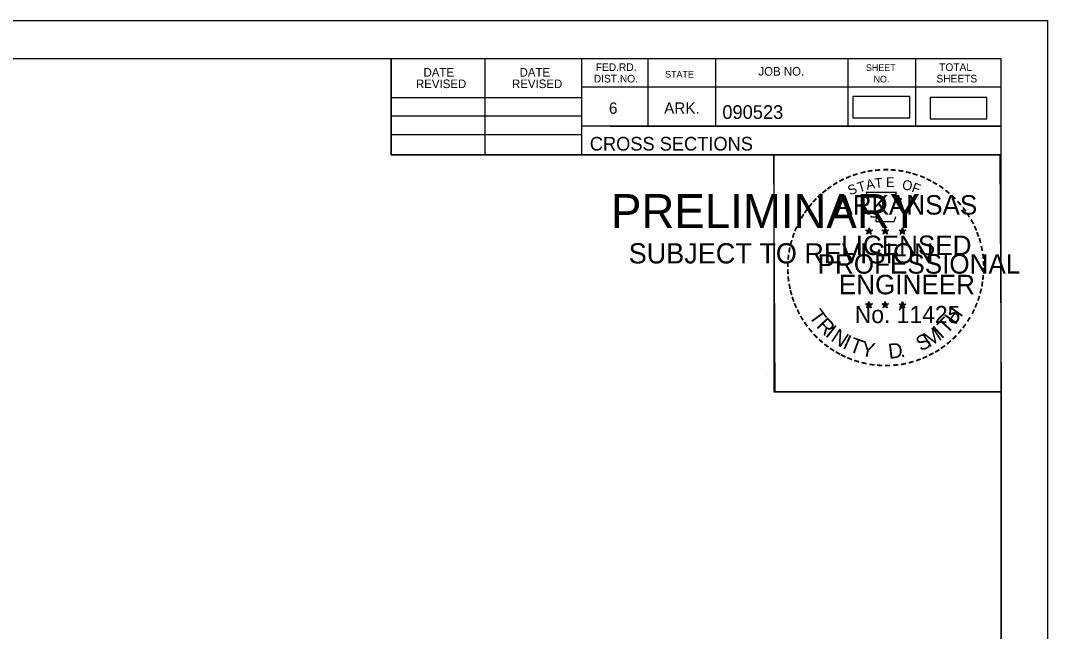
# Model space of a CAD drawing. Extents: x 1406028 to 1412453, y 321733 to 325986.
# Drawn here: x 1406647.4 to 1406752.8, y 322083.3 to 322146 of the extents above; entities that cross this region are included whole.
import ezdxf

# ---------------------------------------------------------------- set-up
doc = ezdxf.new("R2010")
doc.units = 0
for name, color, linetype in [('R_Border', 7, 'Continuous'), ('R_Border PE', 7, 'Continuous'), ('R_Border Prem', 7, 'Continuous'), ('R_Fin Surface', 7, 'Continuous'), ('R_No Plot', 7, 'Continuous')]:
    doc.layers.add(name, color=color, linetype=linetype)

msp = doc.modelspace()

# ---------------------------------------------------------------- linework, layer by layer
at = {"layer": 'R_Border'}
for p, q in [((1406431.88, 322142.11), (1406748.06, 322142.11)), ((1406685.42, 322132.23), (1406685.42, 322142.11)), ((1406695.1, 322132.23), (1406695.1, 322142.11)), ((1406704.96, 322142.11), (1406704.96, 322132.23)), ((1406711.8, 322142.11), (1406711.8, 322135.17)), ((1406718.74, 322142.11), (1406718.74, 322135.17)), ((1406732.32, 322142.11), (1406732.32, 322135.17)), ((1406739.26, 322142.11), (1406739.26, 322135.17)), ((1406748.06, 321936.65), (1406748.06, 322142.11)), ((1406748.06, 322139.17), (1406704.96, 322139.17)), ((1406748.06, 322139.19), (1406748.06, 322139.19)), ((1406685.42, 322138.09), (1406704.96, 322138.09)), ((1406685.42, 322136.23), (1406704.96, 322136.23)), ((1406685.42, 322134.29), (1406704.96, 322134.29)), ((1406748.06, 322135.17), (1406704.96, 322135.17)), ((1406707.92, 322135.17), (1406748.06, 322135.17)), ((1406748.06, 322132.23), (1406685.42, 322132.23))]:
    msp.add_line(p, q, dxfattribs=at)
at = {"layer": 'R_Border PE'}
for p, q in [((1406734.15, 322124.49), (1406734.5, 322124.38)), ((1406734.15, 322124.49), (1406734.4, 322124.44)), ((1406734.15, 322124.49), (1406734.38, 322124.36)), ((1406734.28, 322124.08), (1406734.5, 322124.38)), ((1406734.28, 322124.08), (1406734.41, 322124.32)), ((1406734.28, 322124.08), (1406734.49, 322124.3)), ((1406734.5, 322124.74), (1406734.46, 322124.49)), ((1406734.71, 322124.08), (1406734.49, 322124.29)), ((1406734.5, 322124.38), (1406734.5, 322124.74)), ((1406734.5, 322124.74), (1406734.55, 322124.49)), ((1406734.84, 322124.49), (1406734.5, 322124.38)), ((1406734.71, 322124.08), (1406734.5, 322124.38)), ((1406734.84, 322124.49), (1406734.56, 322124.44)), ((1406734.71, 322124.08), (1406734.57, 322124.37)), ((1406734.84, 322124.49), (1406734.64, 322124.38)), ((1406735.82, 322124.49), (1406736.17, 322124.38)), ((1406735.82, 322124.49), (1406736.07, 322124.44)), ((1406735.82, 322124.49), (1406736.05, 322124.36)), ((1406735.95, 322124.08), (1406736.17, 322124.38)), ((1406735.95, 322124.08), (1406736.08, 322124.32)), ((1406735.95, 322124.08), (1406736.16, 322124.3)), ((1406736.17, 322124.74), (1406736.13, 322124.49)), ((1406736.38, 322124.08), (1406736.16, 322124.29)), ((1406736.17, 322124.38), (1406736.17, 322124.74)), ((1406736.17, 322124.74), (1406736.22, 322124.49)), ((1406736.51, 322124.49), (1406736.17, 322124.38)), ((1406736.38, 322124.08), (1406736.17, 322124.38)), ((1406736.51, 322124.49), (1406736.23, 322124.44)), ((1406736.38, 322124.08), (1406736.24, 322124.37)), ((1406736.51, 322124.49), (1406736.31, 322124.38)), ((1406737.58, 322124.47), (1406737.93, 322124.36)), ((1406737.58, 322124.47), (1406737.83, 322124.43)), ((1406737.58, 322124.47), (1406737.82, 322124.35)), ((1406737.71, 322124.07), (1406737.93, 322124.36)), ((1406737.71, 322124.07), (1406737.84, 322124.31)), ((1406737.71, 322124.07), (1406737.93, 322124.28)), ((1406737.93, 322124.73), (1406737.89, 322124.48)), ((1406737.93, 322124.36), (1406737.93, 322124.73)), ((1406737.93, 322124.73), (1406737.98, 322124.48)), ((1406738.28, 322124.47), (1406737.93, 322124.36)), ((1406738.14, 322124.07), (1406737.93, 322124.36)), ((1406738.14, 322124.07), (1406737.93, 322124.28)), ((1406738.28, 322124.47), (1406737.99, 322124.43)), ((1406738.14, 322124.07), (1406738.01, 322124.36)), ((1406738.28, 322124.47), (1406738.07, 322124.37)), ((1406734.14, 322116.91), (1406734.49, 322116.8)), ((1406734.14, 322116.91), (1406734.4, 322116.87)), ((1406734.14, 322116.91), (1406734.38, 322116.79)), ((1406734.28, 322116.51), (1406734.49, 322116.8)), ((1406734.28, 322116.51), (1406734.4, 322116.75)), ((1406734.28, 322116.51), (1406734.49, 322116.72)), ((1406734.49, 322117.17), (1406734.45, 322116.92)), ((1406734.49, 322116.8), (1406734.49, 322117.17)), ((1406734.49, 322117.17), (1406734.54, 322116.92)), ((1406734.84, 322116.91), (1406734.49, 322116.8)), ((1406734.71, 322116.51), (1406734.49, 322116.8)), ((1406734.71, 322116.51), (1406734.49, 322116.72)), ((1406734.84, 322116.91), (1406734.55, 322116.86)), ((1406734.71, 322116.51), (1406734.57, 322116.8)), ((1406734.84, 322116.91), (1406734.64, 322116.81)), ((1406735.81, 322116.91), (1406736.16, 322116.8)), ((1406735.81, 322116.91), (1406736.07, 322116.87)), ((1406735.81, 322116.91), (1406736.05, 322116.79)), ((1406735.95, 322116.51), (1406736.16, 322116.8)), ((1406735.95, 322116.51), (1406736.07, 322116.75)), ((1406735.95, 322116.51), (1406736.16, 322116.72)), ((1406736.16, 322117.17), (1406736.12, 322116.92)), ((1406736.16, 322116.8), (1406736.16, 322117.17)), ((1406736.16, 322117.17), (1406736.21, 322116.92)), ((1406736.51, 322116.91), (1406736.16, 322116.8)), ((1406736.37, 322116.51), (1406736.16, 322116.8)), ((1406736.37, 322116.51), (1406736.16, 322116.72)), ((1406736.51, 322116.91), (1406736.22, 322116.86)), ((1406736.37, 322116.51), (1406736.24, 322116.8)), ((1406736.51, 322116.91), (1406736.3, 322116.81)), ((1406737.58, 322116.9), (1406737.93, 322116.79)), ((1406737.58, 322116.9), (1406737.83, 322116.86)), ((1406737.58, 322116.9), (1406737.82, 322116.78)), ((1406737.71, 322116.5), (1406737.93, 322116.79)), ((1406737.71, 322116.5), (1406737.84, 322116.74)), ((1406737.71, 322116.5), (1406737.93, 322116.71)), ((1406737.93, 322117.16), (1406737.89, 322116.91)), ((1406737.93, 322116.79), (1406737.93, 322117.16)), ((1406737.93, 322117.16), (1406737.98, 322116.91)), ((1406738.28, 322116.9), (1406737.93, 322116.79)), ((1406738.14, 322116.5), (1406737.93, 322116.79)), ((1406738.14, 322116.5), (1406737.93, 322116.71)), ((1406738.28, 322116.9), (1406737.99, 322116.85)), ((1406738.14, 322116.5), (1406738, 322116.79)), ((1406738.28, 322116.9), (1406738.07, 322116.8))]:
    msp.add_line(p, q, dxfattribs=at)
for points in [[(1406734.19, 322128.36), (1406734.46, 322127.54)], [(1406737.7, 322127.44), (1406737.84, 322127.73), (1406737.16, 322127.7), (1406737.3, 322128.36), (1406734.19, 322128.36)], [(1406734.68, 322125.94), (1406734.68, 322125.85), (1406735.24, 322125.84), (1406735.19, 322125.36), (1406737.06, 322125.36), (1406737.26, 322125.9)], [(1406734.5, 322124.74), (1406734.71, 322124.08), (1406734.15, 322124.49), (1406734.84, 322124.49), (1406734.28, 322124.08), (1406734.5, 322124.74)], [(1406736.17, 322124.74), (1406736.38, 322124.08), (1406735.82, 322124.49), (1406736.51, 322124.49), (1406735.95, 322124.08), (1406736.17, 322124.74)], [(1406737.93, 322124.73), (1406738.14, 322124.07), (1406737.58, 322124.47), (1406738.28, 322124.47), (1406737.71, 322124.07), (1406737.93, 322124.73)], [(1406734.49, 322117.17), (1406734.71, 322116.51), (1406734.14, 322116.91), (1406734.84, 322116.91), (1406734.28, 322116.51), (1406734.49, 322117.17)], [(1406736.16, 322117.17), (1406736.37, 322116.51), (1406735.81, 322116.91), (1406736.51, 322116.91), (1406735.95, 322116.51), (1406736.16, 322117.17)], [(1406737.93, 322117.16), (1406738.14, 322116.5), (1406737.58, 322116.9), (1406738.28, 322116.9), (1406737.71, 322116.5), (1406737.93, 322117.16)]]:
    msp.add_lwpolyline(points, dxfattribs=at)
for centre, radius in [((1406734.5, 322124.38), 0.172), ((1406734.5, 322124.38), 0.145), ((1406734.5, 322124.38), 0.116), ((1406734.5, 322124.38), 0.0991), ((1406734.5, 322124.38), 0.0747), ((1406734.5, 322124.38), 0.0495), ((1406734.5, 322124.38), 0.0296), ((1406736.17, 322124.38), 0.172), ((1406736.17, 322124.38), 0.145), ((1406736.17, 322124.38), 0.116), ((1406736.17, 322124.38), 0.0991), ((1406736.17, 322124.38), 0.0747), ((1406736.17, 322124.38), 0.0495), ((1406736.17, 322124.38), 0.0296), ((1406737.93, 322124.36), 0.172), ((1406737.93, 322124.36), 0.145), ((1406737.93, 322124.36), 0.116), ((1406737.93, 322124.36), 0.0991), ((1406737.93, 322124.36), 0.0747), ((1406737.93, 322124.36), 0.0495), ((1406737.93, 322124.36), 0.0296), ((1406734.49, 322116.8), 0.172), ((1406734.49, 322116.8), 0.145), ((1406734.49, 322116.8), 0.116), ((1406734.49, 322116.8), 0.0991), ((1406734.49, 322116.8), 0.0747), ((1406734.49, 322116.8), 0.0495), ((1406734.49, 322116.8), 0.0296), ((1406736.16, 322116.8), 0.172), ((1406736.16, 322116.8), 0.145), ((1406736.16, 322116.8), 0.116), ((1406736.16, 322116.8), 0.0991), ((1406736.16, 322116.8), 0.0747), ((1406736.16, 322116.8), 0.0495), ((1406736.16, 322116.8), 0.0296), ((1406737.93, 322116.79), 0.172), ((1406737.93, 322116.79), 0.145), ((1406737.93, 322116.79), 0.116), ((1406737.93, 322116.79), 0.0991), ((1406737.93, 322116.79), 0.0747), ((1406737.93, 322116.79), 0.0495), ((1406737.93, 322116.79), 0.0296)]:
    msp.add_circle(centre, radius, dxfattribs=at)
at = {"layer": 'R_Fin Surface'}
for points in [[(1406732.85, 322136.02), (1406738.68, 322136.02), (1406738.68, 322138.2), (1406732.85, 322138.2)], [(1406740.76, 322135.93), (1406746.59, 322135.93), (1406746.59, 322138.12), (1406740.76, 322138.12)]]:
    msp.add_lwpolyline(points, close=True, dxfattribs=at)
at = {"layer": 'R_No Plot'}
for p, q in [((1406419.48, 322146.01), (1406752.82, 322146.01)), ((1406724.1, 322109.78), (1406724.1, 322109.78))]:
    msp.add_line(p, q, dxfattribs=at)
for points in [[(1406419.48, 322146.01), (1406752.82, 322146.01), (1406752.82, 321932.67), (1406419.48, 321932.67)], [(1406665.8, 322142.11), (1406685.42, 322142.11), (1406685.42, 322132.23), (1406701.54, 322132.23), (1406724.73, 322132.23), (1406724.73, 322107.9), (1406748.06, 322107.9), (1406748.06, 321936.65), (1406431.88, 321936.65), (1406431.88, 322142.11)], [(1406724.73, 322132.23), (1406747.94, 322132.23), (1406748.06, 322107.9), (1406724.86, 322107.9)]]:
    msp.add_lwpolyline(points, close=True, dxfattribs=at)

# ---------------------------------------------------------------- texts
at = {"layer": 'R_Border'}
for s, height, p in [('DATE', 0.879, (1406688.76, 322140.25)), ('DATE', 0.879, (1406698.62, 322140.25)), ('FED.RD.', 0.782, (1406706.44, 322140.83)), ('STATE', 0.684, (1406713.56, 322140.15)), ('JOB NO.', 0.879, (1406723.14, 322140.35)), ('SHEET', 0.684, (1406734.18, 322140.83)), ('TOTAL', 0.782, (1406741.7, 322140.83)), ('REVISED', 0.879, (1406687.98, 322139.07)), ('REVISED', 0.879, (1406697.84, 322139.07)), ('DIST.NO.', 0.782, (1406706.24, 322139.65)), ('NO.', 0.684, (1406734.96, 322139.65)), ('SHEETS', 0.782, (1406741.42, 322139.65)), ('6', 1.17, (1406707.8, 322136.43)), ('ARK.', 1.172, (1406713.46, 322136.43)), ('090523', 1.4, (1406719.44, 322135.91)), ('CROSS SECTIONS', 1.4, (1406705.83, 322132.66))]:
    msp.add_text(s, height=height, rotation=360, dxfattribs=at).set_placement(p)
at = {"layer": 'R_Border PE'}
for s, height, rotation, p in [('-', 1.6, 24.3072, (1406732.3, 322129.22)), ('-', 1.6, 19.1761, (1406732.94, 322129.49)), ('-', 1.6, 13.6301, (1406733.69, 322129.73)), ('-', 1.6, 10.2193, (1406734.36, 322129.89)), ('-', 1.6, 5.8968, (1406735.09, 322130)), ('-', 1.6, 0.1862, (1406735.87, 322130.08)), ('-', 1.6, 357.743, (1406736.59, 322130.06)), ('-', 1.6, 352.1617, (1406737.33, 322130.01)), ('-', 1.6, 347.2049, (1406738.05, 322129.89)), ('-', 1.6, 342.3362, (1406738.69, 322129.74)), ('-', 1.6, 337.8551, (1406739.42, 322129.52)), ('-', 1.6, 36.2317, (1406730.49, 322128.14)), ('-', 1.6, 34.0636, (1406731.07, 322128.54)), ('-', 1.6, 28.7918, (1406731.67, 322128.91)), ('S', 1, 21.594, (1406732.54, 322128.04)), ('T', 1, 16.4036, (1406733.46, 322128.37)), ('A', 1, 11.2132, (1406734.28, 322128.62)), ('T', 1, 6.0228, (1406735.13, 322128.79)), ('E', 1, 0.8323, (1406736.24, 322128.9)), ('O', 1, 350.4515, (1406737.84, 322128.69)), ('F', 1, 340.0707, (1406738.8, 322128.46)), ('-', 1.6, 334.1211, (1406740.05, 322129.24)), ('-', 1.6, 329.6409, (1406740.63, 322128.96)), ('-', 1.6, 325.8627, (1406741.27, 322128.6)), ('-', 1.6, 42.9622, (1406729.59, 322127.35)), ('-', 1.6, 38.9507, (1406730.02, 322127.76)), ('ARKANSAS', 2, 360, (1406731.04, 322126.08)), ('-', 1.6, 320.5297, (1406741.88, 322128.17)), ('-', 1.6, 315.5786, (1406742.48, 322127.69)), ('-', 1.6, 50.6142, (1406728.73, 322126.38)), ('-', 1.6, 48.423, (1406729.14, 322126.87)), ('-', 1.6, 309.8797, (1406743.05, 322127.14)), ('-', 1.6, 58.0706, (1406728, 322125.29)), ('-', 1.6, 54.2325, (1406728.32, 322125.81)), ('-', 1.6, 306.6522, (1406743.58, 322126.53)), ('-', 1.4, 303.6753, (1406744.06, 322125.97)), ('-', 1.6, 67.7743, (1406727.42, 322124.06)), ('-', 1.6, 62.8713, (1406727.68, 322124.67)), ('-', 1.6, 299.6684, (1406744.38, 322125.36)), ('-', 1.6, 294.6628, (1406744.71, 322124.75)), ('-', 1.6, 72.3945, (1406727.21, 322123.43)), ('LICENSED', 2, 360, (1406731.64, 322121.93)), ('DWB', 0.01, 360, (1406734.48, 322124.37)), ('DWB', 0.01, 360, (1406736.15, 322124.37)), ('DWB', 0.01, 360, (1406737.92, 322124.36)), ('-', 1.6, 290.5728, (1406744.96, 322124.17)), ('-', 1.6, 81.2013, (1406726.88, 322122.01)), ('-', 1.6, 75.461, (1406727.01, 322122.72)), ('-', 1.6, 285.1233, (1406745.2, 322123.59)), ('-', 1.6, 280.5493, (1406745.4, 322122.85)), ('-', 1.6, 85.1863, (1406726.8, 322121.31)), ('PROFESSIONAL', 2, 360, (1406729.22, 322120.02)), ('-', 1.6, 276.5962, (1406745.56, 322122.08)), ('-', 1.6, 89.0622, (1406726.78, 322120.61)), ('-', 1.6, 274.3301, (1406745.62, 322121.36)), ('-', 1.6, 269.9407, (1406745.65, 322120.73)), ('-', 1.6, 94.1959, (1406726.81, 322119.89)), ('-', 1.6, 98.9479, (1406726.88, 322119.22)), ('ENGINEER', 2, 360, (1406731.4, 322117.9)), ('-', 1.6, 263.5172, (1406745.63, 322120.06)), ('-', 1.6, 101.7149, (1406727.02, 322118.49)), ('-', 1.6, 255.7626, (1406745.45, 322118.73)), ('-', 1.6, 260.9953, (1406745.56, 322119.41)), ('-', 1.6, 105.4578, (1406727.18, 322117.89)), ('-', 1.6, 109.0874, (1406727.39, 322117.26)), ('-', 1.6, 252.8681, (1406745.27, 322118.01)), ('-', 1.6, 114.0643, (1406727.65, 322116.67)), ('-', 1.6, 115.7289, (1406727.95, 322116.05)), ('T', 1.54, 306.0406, (1406728.25, 322115.64)), ('No. 11425', 1.757, 360, (1406733.03, 322114.95)), ('DWB', 0.01, 360, (1406734.48, 322116.8)), ('DWB', 0.01, 360, (1406736.15, 322116.8)), ('DWB', 0.01, 360, (1406737.92, 322116.79)), ('H', 1.54, 54.6088, (1406743.37, 322114.68)), ('-', 1.6, 244.6197, (1406744.79, 322116.71)), ('-', 1.6, 247.8887, (1406745.05, 322117.34)), ('-', 1.6, 120.4471, (1406728.31, 322115.46)), ('R', 1.54, 314.005, (1406729.01, 322114.59)), ('T', 1.54, 46.6444, (1406742.48, 322113.73)), ('-', 1.6, 239.0712, (1406744.39, 322115.95)), ('-', 1.6, 125.8934, (1406728.71, 322114.9)), ('-', 1.6, 130.7181, (1406729.18, 322114.35)), ('I', 1.54, 321.9694, (1406729.92, 322113.66)), ('N', 1.54, 326.5002, (1406730.48, 322113.19)), ('M', 1.54, 32.6563, (1406740.64, 322112.41)), ('I', 1.54, 42.1136, (1406741.92, 322113.26)), ('-', 1.6, 231.2538, (1406743.56, 322114.74)), ('-', 1.6, 233.8452, (1406743.99, 322115.3)), ('-', 1.6, 134.2238, (1406729.69, 322113.8)), ('-', 1.6, 138.9338, (1406730.22, 322113.34)), ('I', 1.54, 335.3603, (1406731.69, 322112.4)), ('T', 1.54, 339.8912, (1406732.35, 322112.08)), ('S', 1.54, 26.9312, (1406739.8, 322112)), ('-', 1.6, 221.0851, (1406742.56, 322113.66)), ('-', 1.6, 225.7653, (1406743.08, 322114.17)), ('-', 1.6, 144.6463, (1406730.77, 322112.93)), ('-', 1.6, 148.0898, (1406731.33, 322112.56)), ('Y', 1.54, 347.8556, (1406733.57, 322111.63)), ('D', 1.54, 6.3969, (1406736.55, 322111.27)), ('-', 1.6, 212.2491, (1406741.48, 322112.8)), ('-', 1.6, 215.7363, (1406742.01, 322113.19)), ('-', 1.6, 151.5704, (1406731.91, 322112.24)), ('-', 1.6, 154.6002, (1406732.44, 322111.99)), ('-', 1.6, 158.5612, (1406733.06, 322111.74)), ('-', 1.6, 162.7983, (1406733.75, 322111.52)), ('.', 1.54, 13.7642, (1406737.75, 322111.4)), ('-', 1.6, 195.4743, (1406739, 322111.62)), ('-', 1.6, 200.7184, (1406739.68, 322111.87)), ('-', 1.6, 204.2516, (1406740.3, 322112.14)), ('-', 1.6, 207.3568, (1406740.92, 322112.46)), ('-', 1.6, 167.5555, (1406734.46, 322111.36)), ('-', 1.6, 173.1155, (1406735.23, 322111.25)), ('-', 1.6, 176.5183, (1406735.98, 322111.2)), ('-', 1.6, 181.5918, (1406736.73, 322111.22)), ('-', 1.6, 185.8167, (1406737.53, 322111.29)), ('-', 1.6, 191.2858, (1406738.27, 322111.42))]:
    msp.add_text(s, height=height, rotation=rotation, dxfattribs=at).set_placement(p)
at = {"layer": 'R_Border Prem'}
for s, height, p in [('PRELIMINARY', 3.5, (1406708.01, 322124.69)), ('DWB', 0.01, (1406708.76, 322126.54)), ('SUBJECT TO REVISION', 2.0751, (1406709.82, 322121.07))]:
    msp.add_text(s, height=height, rotation=360, dxfattribs=at).set_placement(p)

doc.saveas('drawing.dxf')
